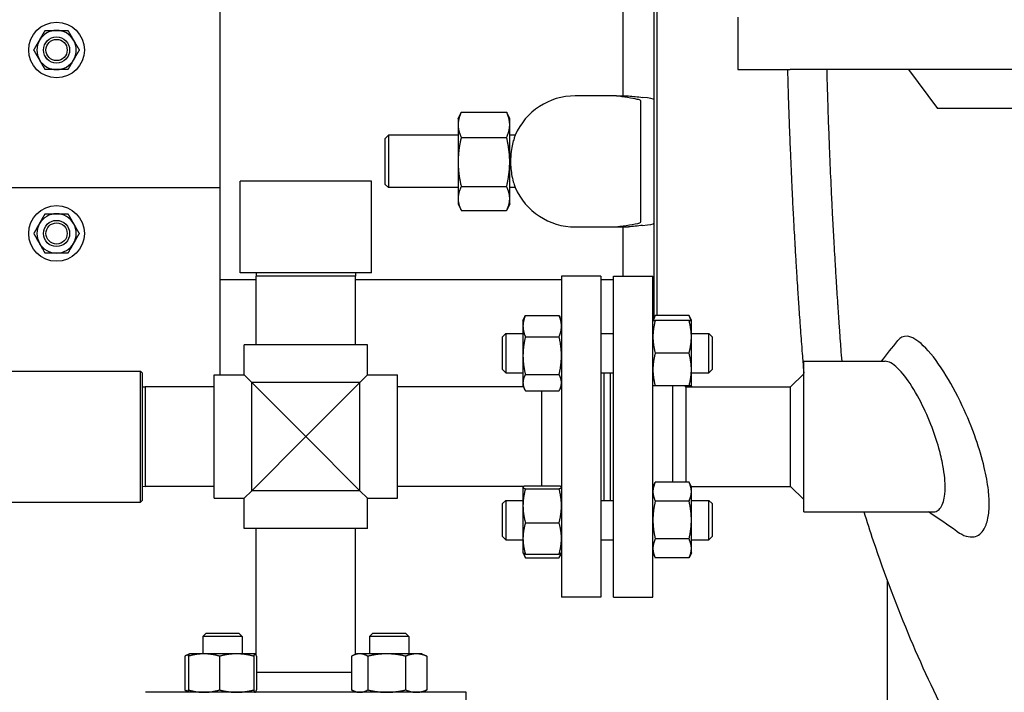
# Model space of a CAD drawing. Header units: inches. Extents: x 24 to 1128, y -69 to 748.
# Tile 319 of 656: x 460 to 479, y 604 to 617. Entities that reach past the tile are written whole.
import ezdxf

# ---------------------------------------------------------------- set-up
doc = ezdxf.new("R2010")
doc.units = ezdxf.units.IN
doc.header["$LTSCALE"] = 32
doc.header["$MEASUREMENT"] = 0
doc.layers.add('Dimension (ANSI)', color=7, linetype='Continuous', lineweight=25)
doc.layers.add('Visible (ANSI)', color=7, linetype='Continuous', lineweight=30)
doc.styles.add('Note Text (ANSI)', font='tahoma.ttf')
doc.dimstyles.new('SB Fraction-16 (ANSI)', dxfattribs={"dimscale": 32, "dimtxt": 0.125, "dimasz": 0.098425, "dimexe": 0.125, "dimexo": 0.0625, "dimgap": 0.031496, "dimtad": 0, "dimtih": 1, "dimtoh": 1, "dimdec": 4, "dimrnd": 1e-08, "dimzin": 0, "dimdsep": 46, "dimlunit": 5, "dimtxsty": 'Note Text (ANSI)', "dimcen": 0.09, "dimdle": 0.393701, "dimclrd": 256, "dimclre": 256, "dimclrt": 256, "dimadec": 0, "dimazin": 3, "dimtfac": 0.96, "dimtofl": 0, "dimtmove": 0, "dimatfit": 3, "dimfxl": 1, "dimfrac": 2, "dimtolj": 1, "dimtzin": 12, "dimlwd": -1, "dimlwe": -1, "dimarcsym": 0})

# ---------------------------------------------------------------- blocks, each defined once
blk = doc.blocks.new('*D18')
at = {"layer": 'Defpoints', "color": 0, "transparency": 16777216}
for p in [(489.281, 692.669), (340.619, 544.669), (489.281, 544.669)]:
    blk.add_point(p, dxfattribs=at)
at = {"layer": 'Dimension (ANSI)', "transparency": 16777216}
for p, q in [((487.281, 692.669), (336.619, 692.669)), ((340.619, 689.519), (340.619, 626.768)), ((340.619, 547.818), (340.619, 620.569)), ((487.281, 544.669), (336.619, 544.669))]:
    blk.add_line(p, q, dxfattribs=at)
for points in [[(340.094, 689.519), (341.144, 689.519), (340.619, 692.669)], [(340.094, 547.818), (341.144, 547.818), (340.619, 544.669)]]:
    blk.add_solid(points, dxfattribs=at)
at = {"layer": 'Dimension (ANSI)', "transparency": 16777216, "insert": (336.517, 625.76), "char_height": 4, "attachment_point": 1, "style": 'Note Text (ANSI)'}
blk.add_mtext('\\A1;148', dxfattribs=at)

msp = doc.modelspace()

# ---------------------------------------------------------------- linework, layer by layer
at = {"layer": 'Visible (ANSI)'}
for p, q in [((464.28063, 613.41853), (464.28063, 627.49303)), ((471.96813, 615.16853), (471.96813, 618.24853)), ((472.55226, 618.24854), (472.55226, 610.92259)), ((472.61476, 610.98121), (472.61476, 618.24854)), ((474.15563, 616.66853), (474.15563, 615.66853)), ((474.15563, 615.66853), (475.15563, 615.66853)), ((485.15563, 615.66853), (475.15563, 615.66853)), ((477.41324, 615.66853), (477.96153, 614.92925)), ((471.30226, 615.16853), (471.05226, 615.16853)), ((471.8392, 615.16853), (471.30226, 615.16853)), ((471.8392, 615.16853), (472.06551, 615.16853)), ((472.30226, 614.73152), (472.30226, 615.07148)), ((486.15563, 614.92925), (477.96153, 614.92925)), ((468.81826, 614.73103), (468.87363, 614.84978)), ((468.81826, 614.73103), (468.81826, 614.61681)), ((468.87687, 614.85664), (469.74365, 614.85664)), ((469.80226, 614.73103), (469.74688, 614.84978)), ((469.80226, 614.61681), (469.80226, 614.73103)), ((472.30226, 613.10554), (472.30226, 614.73152)), ((468.81826, 614.61681), (468.81826, 613.90792)), ((469.80226, 613.90792), (469.80226, 614.61681)), ((467.42726, 614.35603), (467.48976, 614.41853)), ((467.42726, 613.48103), (467.42726, 614.35603)), ((467.48976, 614.41853), (467.48976, 613.41853)), ((468.81826, 614.41853), (467.48976, 614.41853)), ((468.87687, 614.37698), (469.74365, 614.37698)), ((469.90661, 614.41853), (469.80226, 614.41853)), ((468.81826, 613.90792), (468.81826, 613.20964)), ((469.80226, 613.20964), (469.80226, 613.90792)), ((459.99154, 613.41853), (464.28063, 613.41853)), ((460.28063, 613.41853), (464.28063, 613.41853)), ((464.28063, 609.84403), (464.28063, 613.41853)), ((467.16201, 613.54353), (464.66201, 613.54353)), ((464.66201, 611.79353), (464.66201, 613.54353)), ((467.16201, 611.79353), (467.16201, 613.54353)), ((467.42726, 613.48103), (467.48976, 613.41853)), ((468.81826, 613.41853), (467.48976, 613.41853)), ((468.87687, 613.43887), (469.74365, 613.43887)), ((469.90661, 613.41853), (469.80226, 613.41853)), ((468.81826, 613.20964), (468.81826, 613.10603)), ((469.80226, 613.10603), (469.80226, 613.20964)), ((468.81826, 613.10603), (468.87363, 612.98727)), ((469.80226, 613.10603), (469.74688, 612.98727)), ((472.30226, 612.76558), (472.30226, 613.10554)), ((468.87687, 612.98042), (469.74365, 612.98042)), ((471.05226, 612.66853), (471.30226, 612.66853)), ((471.30226, 612.66853), (471.8392, 612.66853)), ((471.8392, 612.66853), (472.06551, 612.66853)), ((471.96813, 611.72853), (471.96813, 612.66853)), ((467.16201, 611.79353), (464.66201, 611.79353)), ((464.96365, 611.79353), (464.96201, 611.73103)), ((466.86201, 611.73103), (464.96201, 611.73103)), ((464.96201, 610.41853), (464.96201, 611.73103)), ((466.86037, 611.79353), (466.86201, 611.73103)), ((466.86201, 610.41853), (466.86201, 611.73103)), ((470.78951, 611.72853), (470.78951, 605.60853)), ((471.53951, 611.72853), (470.78951, 611.72853)), ((471.53951, 611.72853), (471.53951, 605.60853)), ((471.78451, 605.60853), (471.78451, 611.72853)), ((471.78451, 611.72853), (472.53451, 611.72853)), ((472.53451, 605.60853), (472.53451, 611.72853)), ((464.28063, 611.66853), (464.96201, 611.66853)), ((466.86201, 611.66853), (470.78951, 611.66853)), ((471.53951, 611.66853), (471.78451, 611.66853)), ((470.05551, 610.88452), (470.08754, 610.95321)), ((470.1006, 610.97919), (470.74443, 610.97919)), ((470.78951, 610.88452), (470.75748, 610.95321)), ((472.53451, 610.88452), (472.5796, 610.98121)), ((473.22343, 610.98121), (472.5796, 610.98121)), ((473.26851, 610.88452), (473.22343, 610.98121)), ((470.05551, 610.88452), (470.05551, 610.77591)), ((470.05551, 610.77591), (470.05551, 610.2128)), ((473.22343, 610.88452), (472.5796, 610.88452)), ((473.26851, 610.57202), (473.26851, 610.88452)), ((469.66451, 610.57202), (469.72701, 610.63452)), ((469.66451, 609.94702), (469.66451, 610.57202)), ((469.72701, 610.63452), (469.72701, 609.88452)), ((469.72701, 610.63452), (470.05551, 610.63452)), ((470.1006, 610.57264), (470.74443, 610.57264)), ((471.53951, 610.63452), (471.78451, 610.63452)), ((473.26851, 610.63452), (473.60201, 610.63452)), ((473.26851, 609.94702), (473.26851, 610.57202)), ((473.60201, 609.88452), (473.60201, 610.63452)), ((473.66451, 610.57202), (473.60201, 610.63452)), ((473.66451, 610.57202), (473.66451, 609.94702)), ((467.08751, 610.41853), (464.73651, 610.41853)), ((464.73651, 609.84403), (464.73651, 610.41853)), ((467.08751, 609.84403), (467.08751, 610.41853)), ((470.05551, 610.2128), (470.05551, 609.69641)), ((473.22343, 610.25952), (472.5796, 610.25952)), ((475.41201, 607.23103), (475.41201, 610.10603)), ((475.41201, 610.10603), (476.96394, 610.10603)), ((459.69326, 609.91853), (462.75576, 609.91853)), ((462.75576, 607.41853), (462.75576, 609.91853)), ((462.78701, 609.88728), (462.75576, 609.91853)), ((462.78701, 609.88728), (462.78701, 607.44978)), ((464.16201, 607.49303), (464.16201, 609.84403)), ((464.16201, 609.84403), (464.73651, 609.84403)), ((464.73651, 609.84403), (464.88001, 609.70053)), ((466.94401, 609.70053), (467.08751, 609.84403)), ((467.08751, 609.84403), (467.66201, 609.84403)), ((467.66201, 607.49303), (467.66201, 609.84403)), ((469.66451, 609.94702), (469.72701, 609.88452)), ((469.72701, 609.88452), (470.05551, 609.88452)), ((470.1006, 609.85297), (470.74443, 609.85297)), ((471.53951, 609.88452), (471.78451, 609.88452)), ((471.59951, 609.88452), (471.59951, 607.45254)), ((471.71951, 609.88452), (471.71951, 607.45254)), ((471.72451, 607.45254), (471.72451, 609.88452)), ((473.26851, 609.63452), (473.26851, 609.94702)), ((473.26851, 609.88452), (473.60201, 609.88452)), ((473.66451, 609.94702), (473.60201, 609.88452)), ((475.16201, 609.61853), (475.41201, 609.86853)), ((466.94401, 609.70053), (464.88001, 609.70053)), ((464.88001, 609.70053), (465.91201, 608.66853)), ((464.88001, 607.63653), (464.88001, 609.70053)), ((465.91201, 608.66853), (466.94401, 609.70053)), ((466.94401, 607.63653), (466.94401, 609.70053)), ((470.05551, 609.69641), (470.05551, 609.63452)), ((470.05551, 609.63452), (470.08754, 609.56583)), ((470.78951, 609.63452), (470.75748, 609.56583)), ((473.22343, 609.63452), (472.5796, 609.63452)), ((472.91451, 607.79923), (472.91451, 609.63452)), ((473.16451, 609.61853), (473.14852, 609.63452)), ((473.26851, 609.63452), (473.26106, 609.61853)), ((462.78701, 609.61689), (462.84951, 609.61853)), ((462.84951, 609.61853), (462.84951, 607.71853)), ((464.16201, 609.61853), (462.84951, 609.61853)), ((470.06297, 609.61853), (467.66201, 609.61853)), ((470.1006, 609.53985), (470.74443, 609.53985)), ((470.40951, 609.53985), (470.40951, 607.72776)), ((473.16451, 609.61853), (475.16201, 609.61853)), ((473.16451, 609.61853), (473.16451, 608.66853)), ((475.16201, 608.66853), (475.16201, 609.61853)), ((465.91201, 608.66853), (464.88001, 607.63653)), ((466.94401, 607.63653), (465.91201, 608.66853)), ((473.16451, 608.66853), (473.16451, 607.79923)), ((475.16201, 607.71853), (475.16201, 608.66853)), ((472.53451, 607.70254), (472.5796, 607.79923)), ((473.22343, 607.79923), (472.5796, 607.79923)), ((473.26851, 607.70254), (473.22343, 607.79923)), ((462.78701, 607.72017), (462.84951, 607.71853)), ((464.16201, 607.71853), (462.84951, 607.71853)), ((464.88001, 607.63653), (464.73651, 607.49303)), ((466.94401, 607.63653), (464.88001, 607.63653)), ((467.08751, 607.49303), (466.94401, 607.63653)), ((470.07581, 607.71853), (467.66201, 607.71853)), ((470.05551, 607.70254), (470.05633, 607.70429)), ((470.05551, 607.70254), (470.05551, 607.70079)), ((470.05551, 607.70079), (470.05551, 607.34871)), ((470.05633, 607.70429), (470.06297, 607.71853)), ((470.1006, 607.72776), (470.74443, 607.72776)), ((470.1006, 607.67382), (470.74443, 607.67382)), ((470.78951, 607.70254), (470.78869, 607.70429)), ((473.26106, 607.71853), (475.16201, 607.71853)), ((473.26851, 607.61881), (473.26851, 607.70254)), ((473.26851, 607.07754), (473.26851, 607.61881)), ((475.16201, 607.71853), (475.41201, 607.46853)), ((459.69326, 607.41853), (462.75576, 607.41853)), ((462.78701, 607.44978), (462.75576, 607.41853)), ((464.16201, 607.49303), (464.73651, 607.49303)), ((464.73651, 606.91853), (464.73651, 607.49303)), ((467.08751, 606.91853), (467.08751, 607.49303)), ((467.08751, 607.49303), (467.66201, 607.49303)), ((469.66451, 607.39004), (469.72701, 607.45254)), ((469.66451, 606.76504), (469.66451, 607.39004)), ((469.72701, 607.45254), (469.72701, 606.70254)), ((469.72701, 607.45254), (470.05551, 607.45254)), ((471.53951, 607.45254), (471.78451, 607.45254)), ((473.22343, 607.43838), (472.5796, 607.43838)), ((473.26851, 607.45254), (473.60201, 607.45254)), ((473.60201, 606.70254), (473.60201, 607.45254)), ((473.66451, 607.39004), (473.60201, 607.45254)), ((473.66451, 607.39004), (473.66451, 606.76504)), ((470.05551, 607.34871), (470.05551, 606.72546)), ((475.41201, 607.23103), (477.87331, 607.23103)), ((470.1006, 607.0236), (470.74443, 607.0236)), ((473.26851, 606.53627), (473.26851, 607.07754)), ((467.08751, 606.91853), (464.73651, 606.91853)), ((464.96201, 604.50473), (464.96201, 606.91853)), ((466.86201, 604.51757), (466.86201, 606.91853)), ((469.66451, 606.76504), (469.72701, 606.70254)), ((469.72701, 606.70254), (470.05551, 606.70254)), ((470.05551, 606.72546), (470.05551, 606.45254)), ((471.53951, 606.70254), (471.78451, 606.70254)), ((473.22343, 606.7167), (472.5796, 606.7167)), ((473.26851, 606.70254), (473.60201, 606.70254)), ((473.66451, 606.76504), (473.60201, 606.70254)), ((470.05551, 606.45254), (470.05633, 606.45079)), ((470.05633, 606.45079), (470.08754, 606.38385)), ((470.78869, 606.45079), (470.75748, 606.38385)), ((470.78951, 606.45254), (470.78869, 606.45079)), ((472.53451, 606.45254), (472.5796, 606.35585)), ((473.26851, 606.45254), (473.22343, 606.35585)), ((473.26851, 606.45254), (473.26851, 606.53627)), ((470.1006, 606.42732), (470.74443, 606.42732)), ((470.1006, 606.35787), (470.74443, 606.35787)), ((473.22343, 606.35585), (472.5796, 606.35585)), ((477.00877, 598.29353), (477.00877, 605.92502)), ((471.53951, 605.60853), (470.78951, 605.60853)), ((471.78451, 605.60853), (472.53451, 605.60853)), ((464.00852, 604.91603), (463.94602, 604.85353)), ((464.69602, 604.85353), (463.94602, 604.85353)), ((463.94602, 604.85353), (463.94602, 604.52503)), ((464.00852, 604.91603), (464.63352, 604.91603)), ((464.63352, 604.91603), (464.69602, 604.85353)), ((464.69602, 604.85353), (464.69602, 604.52503)), ((467.1905, 604.91603), (467.128, 604.85353)), ((467.878, 604.85353), (467.128, 604.85353)), ((467.128, 604.85353), (467.128, 604.52503)), ((467.1905, 604.91603), (467.8155, 604.91603)), ((467.8155, 604.91603), (467.878, 604.85353)), ((467.878, 604.85353), (467.878, 604.52503)), ((463.60135, 604.47994), (463.60135, 603.83612)), ((463.69427, 604.52421), (463.62733, 604.493)), ((463.6708, 604.47994), (463.6708, 603.83612)), ((463.69602, 604.52503), (463.69427, 604.52421)), ((463.96894, 604.52503), (463.69602, 604.52503)), ((464.59219, 604.52503), (463.96894, 604.52503)), ((464.26708, 604.47994), (464.26708, 603.83612)), ((464.94427, 604.52503), (464.59219, 604.52503)), ((464.9173, 604.47994), (464.9173, 603.83612)), ((464.94602, 604.52503), (464.94427, 604.52503)), ((464.94602, 604.52503), (464.94777, 604.52421)), ((464.94777, 604.52421), (464.96201, 604.51757)), ((464.97124, 604.47994), (464.97124, 603.83612)), ((466.78333, 604.47994), (466.78333, 603.83612)), ((466.878, 604.52503), (466.80931, 604.493)), ((466.93989, 604.52503), (466.878, 604.52503)), ((467.45629, 604.52503), (466.93989, 604.52503)), ((467.09645, 604.47994), (467.09645, 603.83612)), ((468.0194, 604.52503), (467.45629, 604.52503)), ((467.81612, 604.47994), (467.81612, 603.83612)), ((468.128, 604.52503), (468.0194, 604.52503)), ((468.128, 604.52503), (468.19669, 604.493)), ((468.22267, 604.47994), (468.22267, 603.83612)), ((466.78333, 604.17103), (464.97124, 604.17103)), ((463.69427, 603.79185), (463.62733, 603.82306)), ((466.878, 603.79103), (466.80931, 603.82306)), ((468.128, 603.79103), (468.19669, 603.82306)), ((468.97201, 603.79103), (462.85201, 603.79103)), ((463.69602, 603.79103), (463.69427, 603.79185)), ((464.94602, 603.79103), (464.94777, 603.79185)), ((468.97201, 603.04103), (468.97201, 603.79103))]:
    msp.add_line(p, q, dxfattribs=at)
for centre, radius in [((461.15563, 616.04353), 0.53125), ((461.15563, 616.04353), 0.25014), ((461.15563, 616.04353), 0.25), ((461.15563, 616.04353), 0.20281), ((461.15563, 612.54353), 0.53125), ((461.15563, 612.54353), 0.25014), ((461.15563, 612.54353), 0.25), ((461.15563, 612.54353), 0.20281)]:
    msp.add_circle(centre, radius, dxfattribs=at)
for centre, radius, start, end in [((461.15563, 616.04353), 0.375, 90, 150), ((461.15563, 616.04353), 0.375, 30, 90), ((461.15563, 616.04353), 0.375, 150, 210), ((461.15563, 616.04353), 0.375, 330, 30), ((461.15563, 616.04353), 0.375, 210, 270), ((461.15563, 616.04353), 0.375, 270, 330), ((471.05226, 613.91853), 1.25, 90, 156.421822), ((471.05226, 613.91853), 1.25, 203.578178, 270), ((461.15563, 612.54353), 0.375, 90, 150), ((461.15563, 612.54353), 0.375, 30, 90), ((461.15563, 612.54353), 0.375, 150, 210), ((461.15563, 612.54353), 0.375, 330, 30), ((461.15563, 612.54353), 0.375, 210, 270), ((461.15563, 612.54353), 0.375, 270, 330)]:
    msp.add_arc(centre, radius, start, end, dxfattribs=at)
for centre, major_axis, start_param, end_param in [((480.95226, 615.34843), (-9.65, 0), 0.40039701, 0.46748636), ((470.55226, 615.09733), (2, 0), 0, 0.46748636), ((480.95226, 612.48863), (9.65, 0), 2.67410629, 2.74119564), ((470.55226, 612.73973), (-2, 0), 2.67410629, 3.14159265)]:
    msp.add_ellipse(centre, major_axis=major_axis, ratio=0.04782887, start_param=start_param, end_param=end_param, dxfattribs=at)
for points, weights in [([(460.83087, 616.23103), (460.88111, 616.31805), (460.93913, 616.41853)], [1, 1.0379548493, 1]), ([(460.93913, 616.41853), (461.05515, 616.41853), (461.15563, 616.41853)], [1, 1.0379548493, 1]), ([(461.15563, 616.41853), (461.25611, 616.41853), (461.37214, 616.41853)], [1, 1.0379548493, 1]), ([(461.37214, 616.41853), (461.43015, 616.31805), (461.48039, 616.23103)], [1, 1.0379548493, 1]), ([(460.72262, 616.04353), (460.78063, 616.14401), (460.83087, 616.23103)], [1, 1.0379548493, 1]), ([(461.48039, 616.23103), (461.53063, 616.14401), (461.58865, 616.04353)], [1, 1.0379548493, 1]), ([(460.83087, 615.85603), (460.78063, 615.94305), (460.72262, 616.04353)], [1, 1.0379548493, 1]), ([(461.58865, 616.04353), (461.53063, 615.94305), (461.48039, 615.85603)], [1, 1.0379548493, 1]), ([(460.93913, 615.66853), (460.88111, 615.76901), (460.83087, 615.85603)], [1, 1.0379548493, 1]), ([(461.48039, 615.85603), (461.43015, 615.76901), (461.37214, 615.66853)], [1, 1.0379548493, 1]), ([(461.15563, 615.66853), (461.05515, 615.66853), (460.93913, 615.66853)], [1, 1.0379548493, 1]), ([(461.37214, 615.66853), (461.25611, 615.66853), (461.15563, 615.66853)], [1, 1.0379548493, 1]), ([(468.87687, 614.85664), (468.81826, 614.72812), (468.81826, 614.61681)], [1, 1.0379548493, 1]), ([(468.87363, 614.84978), (468.87523, 614.8532), (468.87687, 614.85664)], [1.00199608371, 1.00102576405, 1]), ([(469.80226, 614.61681), (469.80226, 614.72812), (469.74365, 614.85664)], [1, 1.0379548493, 1]), ([(469.74365, 614.85664), (469.74529, 614.8532), (469.74688, 614.84978)], [1, 1.00102576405, 1.00199608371]), ([(468.81826, 614.61681), (468.81826, 614.50551), (468.87687, 614.37698)], [1, 1.0379548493, 1]), ([(469.74365, 614.37698), (469.80226, 614.50551), (469.80226, 614.61681)], [1, 1.0379548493, 1]), ([(468.87687, 614.37698), (468.81826, 614.12561), (468.81826, 613.90792)], [1, 1.0379548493, 1]), ([(469.80226, 613.90792), (469.80226, 614.12561), (469.74365, 614.37698)], [1, 1.0379548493, 1]), ([(468.81826, 613.90792), (468.81826, 613.69023), (468.87687, 613.43887)], [1, 1.0379548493, 1]), ([(469.74365, 613.43887), (469.80226, 613.69023), (469.80226, 613.90792)], [1, 1.0379548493, 1]), ([(468.87687, 613.43887), (468.81826, 613.31602), (468.81826, 613.20964)], [1, 1.0379548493, 1]), ([(469.80226, 613.20964), (469.80226, 613.31602), (469.74365, 613.43887)], [1, 1.0379548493, 1]), ([(468.81826, 613.20964), (468.81826, 613.10326), (468.87687, 612.98042)], [1, 1.0379548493, 1]), ([(469.74365, 612.98042), (469.80226, 613.10326), (469.80226, 613.20964)], [1, 1.0379548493, 1]), ([(460.83087, 612.73103), (460.88111, 612.81805), (460.93913, 612.91853)], [1, 1.0379548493, 1]), ([(460.93913, 612.91853), (461.05515, 612.91853), (461.15563, 612.91853)], [1, 1.0379548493, 1]), ([(461.15563, 612.91853), (461.25611, 612.91853), (461.37214, 612.91853)], [1, 1.0379548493, 1]), ([(461.37214, 612.91853), (461.43015, 612.81805), (461.48039, 612.73103)], [1, 1.0379548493, 1]), ([(460.72262, 612.54353), (460.78063, 612.64401), (460.83087, 612.73103)], [1, 1.0379548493, 1]), ([(461.48039, 612.73103), (461.53063, 612.64401), (461.58865, 612.54353)], [1, 1.0379548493, 1]), ([(460.83087, 612.35603), (460.78063, 612.44305), (460.72262, 612.54353)], [1, 1.0379548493, 1]), ([(461.58865, 612.54353), (461.53063, 612.44305), (461.48039, 612.35603)], [1, 1.0379548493, 1]), ([(460.93913, 612.16853), (460.88111, 612.26901), (460.83087, 612.35603)], [1, 1.0379548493, 1]), ([(461.48039, 612.35603), (461.43015, 612.26901), (461.37214, 612.16853)], [1, 1.0379548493, 1]), ([(461.15563, 612.16853), (461.05515, 612.16853), (460.93913, 612.16853)], [1, 1.0379548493, 1]), ([(461.37214, 612.16853), (461.25611, 612.16853), (461.15563, 612.16853)], [1, 1.0379548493, 1]), ([(470.1006, 610.97919), (470.05551, 610.87025), (470.05551, 610.77591)], [1, 1.0379548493, 1]), ([(470.08754, 610.95321), (470.09348, 610.96594), (470.1006, 610.97919)], [1.00983612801, 1.00580630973, 1]), ([(470.74443, 610.97919), (470.75154, 610.96594), (470.75748, 610.95321)], [1, 1.00580630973, 1.00983612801]), ([(470.78951, 610.77591), (470.78951, 610.87025), (470.74443, 610.97919)], [1, 1.0379548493, 1]), ([(472.5796, 610.98121), (472.55583, 610.93023), (472.54479, 610.88452)], [1, 1.01965956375, 1.01895290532]), ([(473.25823, 610.88452), (473.2472, 610.93023), (473.22343, 610.98121)], [1.01895290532, 1.01965956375, 1]), ([(470.05551, 610.77591), (470.05551, 610.68157), (470.1006, 610.57264)], [1, 1.0379548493, 1]), ([(470.74443, 610.57264), (470.78951, 610.68157), (470.78951, 610.77591)], [1, 1.0379548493, 1]), ([(472.53451, 610.88452), (472.53451, 610.88452), (472.5796, 610.88452)], [1, 1.0379548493, 1]), ([(472.5796, 610.88452), (472.53451, 610.71705), (472.53451, 610.57202)], [1, 1.0379548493, 1]), ([(473.26851, 610.57202), (473.26851, 610.71705), (473.22343, 610.88452)], [1, 1.0379548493, 1]), ([(473.22343, 610.88452), (473.26851, 610.88452), (473.26851, 610.88452)], [1, 1.0379548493, 1]), ([(470.1006, 610.57264), (470.05551, 610.3798), (470.05551, 610.2128)], [1, 1.0379548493, 1]), ([(470.78951, 610.2128), (470.78951, 610.3798), (470.74443, 610.57264)], [1, 1.0379548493, 1]), ([(472.53451, 610.57202), (472.53451, 610.42699), (472.5796, 610.25952)], [1, 1.0379548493, 1]), ([(473.22343, 610.25952), (473.26851, 610.42699), (473.26851, 610.57202)], [1, 1.0379548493, 1]), ([(470.05551, 610.2128), (470.05551, 610.0458), (470.1006, 609.85297)], [1, 1.0379548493, 1]), ([(470.74443, 609.85297), (470.78951, 610.0458), (470.78951, 610.2128)], [1, 1.0379548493, 1]), ([(472.5796, 610.25952), (472.53451, 610.09205), (472.53451, 609.94702)], [1, 1.0379548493, 1]), ([(473.26851, 609.94702), (473.26851, 610.09205), (473.22343, 610.25952)], [1, 1.0379548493, 1]), ([(470.1006, 609.85297), (470.05551, 609.76907), (470.05551, 609.69641)], [1, 1.0379548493, 1]), ([(470.78951, 609.69641), (470.78951, 609.76907), (470.74443, 609.85297)], [1, 1.0379548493, 1]), ([(472.53451, 609.94702), (472.53451, 609.80199), (472.5796, 609.63452)], [1, 1.0379548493, 1]), ([(473.22343, 609.63452), (473.26851, 609.80199), (473.26851, 609.94702)], [1, 1.0379548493, 1]), ([(470.05551, 609.69641), (470.05551, 609.62375), (470.1006, 609.53985)], [1, 1.0379548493, 1]), ([(470.74443, 609.53985), (470.78951, 609.62375), (470.78951, 609.69641)], [1, 1.0379548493, 1]), ([(472.5796, 609.63452), (472.53451, 609.63452), (472.53451, 609.63452)], [1, 1.0379548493, 1]), ([(473.26851, 609.63452), (473.26851, 609.63452), (473.22343, 609.63452)], [1, 1.0379548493, 1]), ([(473.25403, 609.61853), (473.25631, 609.62658), (473.25823, 609.63452)], [1.01858442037, 1.01907558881, 1.01895290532]), ([(472.5796, 607.79923), (472.53451, 607.70254), (472.53451, 607.61881)], [1, 1.0379548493, 1]), ([(473.26851, 607.61881), (473.26851, 607.70254), (473.22343, 607.79923)], [1, 1.0379548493, 1]), ([(470.1006, 607.72776), (470.05551, 607.71331), (470.05551, 607.70079)], [1, 1.0379548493, 1]), ([(470.05551, 607.70079), (470.05551, 607.68827), (470.1006, 607.67382)], [1, 1.0379548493, 1]), ([(470.1006, 607.67382), (470.05551, 607.49959), (470.05551, 607.34871)], [1, 1.0379548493, 1]), ([(470.07322, 607.71853), (470.07303, 607.71783), (470.07284, 607.71714)], [1.01764945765, 1.01771792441, 1.0177828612]), ([(470.78951, 607.70079), (470.78951, 607.71331), (470.74443, 607.72776)], [1, 1.0379548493, 1]), ([(470.74443, 607.67382), (470.78951, 607.68827), (470.78951, 607.70079)], [1, 1.0379548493, 1]), ([(470.78951, 607.34871), (470.78951, 607.49959), (470.74443, 607.67382)], [1, 1.0379548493, 1]), ([(472.53451, 607.61881), (472.53451, 607.53507), (472.5796, 607.43838)], [1, 1.0379548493, 1]), ([(473.22343, 607.43838), (473.26851, 607.53507), (473.26851, 607.61881)], [1, 1.0379548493, 1]), ([(472.5796, 607.43838), (472.53451, 607.24501), (472.53451, 607.07754)], [1, 1.0379548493, 1]), ([(473.26851, 607.07754), (473.26851, 607.24501), (473.22343, 607.43838)], [1, 1.0379548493, 1]), ([(470.05551, 607.34871), (470.05551, 607.19782), (470.1006, 607.0236)], [1, 1.0379548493, 1]), ([(470.74443, 607.0236), (470.78951, 607.19782), (470.78951, 607.34871)], [1, 1.0379548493, 1]), ([(470.1006, 607.0236), (470.05551, 606.86382), (470.05551, 606.72546)], [1, 1.0379548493, 1]), ([(470.78951, 606.72546), (470.78951, 606.86382), (470.74443, 607.0236)], [1, 1.0379548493, 1]), ([(472.53451, 607.07754), (472.53451, 606.91007), (472.5796, 606.7167)], [1, 1.0379548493, 1]), ([(473.22343, 606.7167), (473.26851, 606.91007), (473.26851, 607.07754)], [1, 1.0379548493, 1]), ([(470.05551, 606.72546), (470.05551, 606.58709), (470.1006, 606.42732)], [1, 1.0379548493, 1]), ([(470.74443, 606.42732), (470.78951, 606.58709), (470.78951, 606.72546)], [1, 1.0379548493, 1]), ([(472.5796, 606.7167), (472.53451, 606.62001), (472.53451, 606.53627)], [1, 1.0379548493, 1]), ([(473.26851, 606.53627), (473.26851, 606.62001), (473.22343, 606.7167)], [1, 1.0379548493, 1]), ([(470.1006, 606.42732), (470.06142, 606.43988), (470.05633, 606.45079)], [1, 1.03282122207, 1.00887854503]), ([(470.06579, 606.44177), (470.07683, 606.40211), (470.1006, 606.35787)], [1.01895290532, 1.01965956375, 1]), ([(470.78869, 606.45079), (470.78361, 606.43988), (470.74443, 606.42732)], [1.00887854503, 1.03282122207, 1]), ([(470.74443, 606.35787), (470.7682, 606.40211), (470.77923, 606.44177)], [1, 1.01965956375, 1.01895290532]), ([(472.53451, 606.53627), (472.53451, 606.45254), (472.5796, 606.35585)], [1, 1.0379548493, 1]), ([(473.22343, 606.35585), (473.26851, 606.45254), (473.26851, 606.53627)], [1, 1.0379548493, 1]), ([(463.68525, 604.51475), (463.64559, 604.50372), (463.60135, 604.47994)], [1.01895290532, 1.01965956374, 1]), ([(463.96894, 604.52503), (463.83057, 604.52503), (463.6708, 604.47994)], [1, 1.0379548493, 1]), ([(463.6708, 604.47994), (463.68336, 604.51913), (463.69427, 604.52421)], [1, 1.03282122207, 1.00887854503]), ([(464.26708, 604.47994), (464.10731, 604.52503), (463.96894, 604.52503)], [1, 1.0379548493, 1]), ([(464.59219, 604.52503), (464.4413, 604.52503), (464.26708, 604.47994)], [1, 1.0379548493, 1]), ([(464.9173, 604.47994), (464.74307, 604.52503), (464.59219, 604.52503)], [1, 1.0379548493, 1]), ([(464.94427, 604.52503), (464.93176, 604.52503), (464.9173, 604.47994)], [1, 1.0379548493, 1]), ([(464.97124, 604.47994), (464.95679, 604.52503), (464.94427, 604.52503)], [1, 1.0379548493, 1]), ([(464.96201, 604.50732), (464.96132, 604.50751), (464.96062, 604.5077)], [1.01764945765, 1.01771792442, 1.0177828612]), ([(466.93989, 604.52503), (466.86723, 604.52503), (466.78333, 604.47994)], [1, 1.0379548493, 1]), ([(467.09645, 604.47994), (467.01255, 604.52503), (466.93989, 604.52503)], [1, 1.0379548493, 1]), ([(467.45629, 604.52503), (467.28929, 604.52503), (467.09645, 604.47994)], [1, 1.0379548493, 1]), ([(467.81612, 604.47994), (467.62329, 604.52503), (467.45629, 604.52503)], [1, 1.0379548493, 1]), ([(468.0194, 604.52503), (467.92506, 604.52503), (467.81612, 604.47994)], [1, 1.0379548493, 1]), ([(468.22267, 604.47994), (468.11374, 604.52503), (468.0194, 604.52503)], [1, 1.0379548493, 1]), ([(468.19669, 604.493), (468.20943, 604.48706), (468.22267, 604.47994)], [1.00983612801, 1.00580630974, 1]), ([(463.60135, 603.83612), (463.64559, 603.81234), (463.68525, 603.80131)], [1, 1.01965956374, 1.01895290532]), ([(463.6708, 603.83612), (463.83057, 603.79103), (463.96894, 603.79103)], [1, 1.0379548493, 1]), ([(463.69427, 603.79185), (463.68336, 603.79693), (463.6708, 603.83612)], [1.00887854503, 1.03282122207, 1]), ([(463.96894, 603.79103), (464.10731, 603.79103), (464.26708, 603.83612)], [1, 1.0379548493, 1]), ([(464.26708, 603.83612), (464.4413, 603.79103), (464.59219, 603.79103)], [1, 1.0379548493, 1]), ([(464.59219, 603.79103), (464.74307, 603.79103), (464.9173, 603.83612)], [1, 1.0379548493, 1]), ([(464.9173, 603.83612), (464.93176, 603.79103), (464.94427, 603.79103)], [1, 1.0379548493, 1]), ([(464.94427, 603.79103), (464.95679, 603.79103), (464.97124, 603.83612)], [1, 1.0379548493, 1]), ([(466.78333, 603.83612), (466.86723, 603.79103), (466.93989, 603.79103)], [1, 1.0379548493, 1]), ([(466.93989, 603.79103), (467.01255, 603.79103), (467.09645, 603.83612)], [1, 1.0379548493, 1]), ([(467.09645, 603.83612), (467.28929, 603.79103), (467.45629, 603.79103)], [1, 1.0379548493, 1]), ([(467.45629, 603.79103), (467.62329, 603.79103), (467.81612, 603.83612)], [1, 1.0379548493, 1]), ([(467.81612, 603.83612), (467.92506, 603.79103), (468.0194, 603.79103)], [1, 1.0379548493, 1]), ([(468.0194, 603.79103), (468.11374, 603.79103), (468.22267, 603.83612)], [1, 1.0379548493, 1]), ([(468.22267, 603.83612), (468.20943, 603.829), (468.19669, 603.82306)], [1, 1.00580630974, 1.00983612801])]:
    msp.add_rational_spline(points, weights, degree=2, dxfattribs=at)
for points, knots in [([(475.1015, 615.66855), (475.10332, 615.60136), (475.1052, 615.53434), (475.10713, 615.46749), (475.10732, 615.46082), (475.10751, 615.45416), (475.10771, 615.44749), (475.10778, 615.44497), (475.10785, 615.44245), (475.10793, 615.43993), (475.1109, 615.33793), (475.11401, 615.23631), (475.11724, 615.13512), (475.11747, 615.12787), (475.1177, 615.12062), (475.11793, 615.11338), (475.12302, 614.95496), (475.12842, 614.79763), (475.1341, 614.64161), (475.13603, 614.5887), (475.13799, 614.53592), (475.13998, 614.48328), (475.14031, 614.47472), (475.14063, 614.46616), (475.14096, 614.45761), (475.1447, 614.35942), (475.14855, 614.26173), (475.15251, 614.16459), (475.15288, 614.15553), (475.15325, 614.14648), (475.15362, 614.13743), (475.16185, 613.93686), (475.17053, 613.73872), (475.1796, 613.54361), (475.18005, 613.53393), (475.1805, 613.52426), (475.18095, 613.51459), (475.18523, 613.42306), (475.18959, 613.3322), (475.19403, 613.24209), (475.19452, 613.23219), (475.19501, 613.22231), (475.19549, 613.21243), (475.20258, 613.06939), (475.20985, 612.92823), (475.21728, 612.7892), (475.21961, 612.74556), (475.22196, 612.70211), (475.22432, 612.65884), (475.22488, 612.64853), (475.22545, 612.63823), (475.22601, 612.62794), (475.23063, 612.54382), (475.23531, 612.46045), (475.24003, 612.37786), (475.24062, 612.36755), (475.24121, 612.35725), (475.24181, 612.34696), (475.2435, 612.31754), (475.2452, 612.28823), (475.2469, 612.25902), (475.25324, 612.1503), (475.25966, 612.04303), (475.26614, 611.93737), (475.26856, 611.89788), (475.27099, 611.85861), (475.27343, 611.81958), (475.27405, 611.80959), (475.27468, 611.79961), (475.2753, 611.78965), (475.2805, 611.70678), (475.28572, 611.62497), (475.29096, 611.54431), (475.2916, 611.53447), (475.29224, 611.52465), (475.29288, 611.51484), (475.30095, 611.39113), (475.30906, 611.27022), (475.31714, 611.15249), (475.3201, 611.10938), (475.32306, 611.06666), (475.32601, 611.02435), (475.32668, 611.01473), (475.32735, 611.00513), (475.32803, 610.99555), (475.33314, 610.92262), (475.33824, 610.85091), (475.34332, 610.78051), (475.34398, 610.77139), (475.34463, 610.76229), (475.34529, 610.75322), (475.35602, 610.60507), (475.36662, 610.46281), (475.37698, 610.32722), (475.37757, 610.31951), (475.37816, 610.31182), (475.37875, 610.30415), (475.3836, 610.24079), (475.3884, 610.17891), (475.39312, 610.11859), (475.39368, 610.11147), (475.39424, 610.10438), (475.39479, 610.09731), (475.40065, 610.02272), (475.4064, 609.95056), (475.41201, 609.88094)], [0.01702005, 0.01702005, 0.01702005, 0.01702005, 0.020643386, 0.020643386, 0.020643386, 0.021004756, 0.021004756, 0.021004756, 0.021141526, 0.021141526, 0.021141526, 0.026673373, 0.026673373, 0.026673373, 0.027069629, 0.027069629, 0.027069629, 0.035735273, 0.035735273, 0.035735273, 0.038673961, 0.038673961, 0.038673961, 0.039151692, 0.039151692, 0.039151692, 0.044637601, 0.044637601, 0.044637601, 0.045149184, 0.045149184, 0.045149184, 0.056488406, 0.056488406, 0.056488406, 0.057051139, 0.057051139, 0.057051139, 0.062378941, 0.062378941, 0.062378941, 0.06296397, 0.06296397, 0.06296397, 0.071436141, 0.071436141, 0.071436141, 0.074095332, 0.074095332, 0.074095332, 0.0747292, 0.0747292, 0.0747292, 0.079909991, 0.079909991, 0.079909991, 0.080556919, 0.080556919, 0.080556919, 0.082406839, 0.082406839, 0.082406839, 0.089291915, 0.089291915, 0.089291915, 0.091865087, 0.091865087, 0.091865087, 0.092523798, 0.092523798, 0.092523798, 0.098004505, 0.098004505, 0.098004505, 0.098673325, 0.098673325, 0.098673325, 0.107108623, 0.107108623, 0.107108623, 0.110196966, 0.110196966, 0.110196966, 0.110898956, 0.110898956, 0.110898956, 0.116244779, 0.116244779, 0.116244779, 0.116937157, 0.116937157, 0.116937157, 0.128240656, 0.128240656, 0.128240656, 0.128883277, 0.128883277, 0.128883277, 0.134195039, 0.134195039, 0.134195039, 0.134821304, 0.134821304, 0.134821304, 0.141429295, 0.141429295, 0.141429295, 0.141429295]), ([(475.84974, 615.66853), (475.85275, 615.55551), (475.85592, 615.44287), (475.85924, 615.33065), (475.85945, 615.32368), (475.85965, 615.3167), (475.85986, 615.30973), (475.85994, 615.30709), (475.86002, 615.30445), (475.8601, 615.30181), (475.86329, 615.19511), (475.86661, 615.0888), (475.87008, 614.98294), (475.87033, 614.97536), (475.87057, 614.96778), (475.87082, 614.9602), (475.87628, 614.79449), (475.88207, 614.6299), (475.88816, 614.46666), (475.89023, 614.4113), (475.89233, 614.35604), (475.89447, 614.30089), (475.89482, 614.29192), (475.89517, 614.28296), (475.89552, 614.274), (475.89954, 614.17112), (475.90368, 614.06863), (475.90795, 613.96663), (475.90834, 613.95712), (475.90874, 613.94761), (475.90914, 613.93811), (475.918, 613.72746), (475.92738, 613.51894), (475.93718, 613.31331), (475.93767, 613.3031), (475.93815, 613.29291), (475.93864, 613.28272), (475.94327, 613.18624), (475.94799, 613.0904), (475.9528, 612.9953), (475.95333, 612.98485), (475.95386, 612.97442), (475.95439, 612.96399), (475.96206, 612.81302), (475.96995, 612.66391), (475.97801, 612.51703), (475.98054, 612.47092), (475.98309, 612.42497), (475.98566, 612.37918), (475.98627, 612.36826), (475.98688, 612.35735), (475.9875, 612.34646), (475.99252, 612.25739), (475.99762, 612.16894), (476.00278, 612.08123), (476.00342, 612.07028), (476.00407, 612.05934), (476.00471, 612.04841), (476.00656, 612.01715), (476.00842, 611.98599), (476.01028, 611.95493), (476.01721, 611.83933), (476.02424, 611.72511), (476.03134, 611.6125), (476.034, 611.57042), (476.03666, 611.52856), (476.03933, 611.48694), (476.04002, 611.47629), (476.0407, 611.46565), (476.04139, 611.45503), (476.04709, 611.36664), (476.05282, 611.27935), (476.05858, 611.19326), (476.05928, 611.18275), (476.05999, 611.17226), (476.06069, 611.1618), (476.06956, 611.02975), (476.07847, 610.9006), (476.08737, 610.77473), (476.09063, 610.72864), (476.09389, 610.68289), (476.09716, 610.63748), (476.0979, 610.62716), (476.09865, 610.61686), (476.09939, 610.60658), (476.10505, 610.52827), (476.11071, 610.45104), (476.11636, 610.37502), (476.11709, 610.36517), (476.11782, 610.35535), (476.11856, 610.34554), (476.12463, 610.26416), (476.13068, 610.18427), (476.13669, 610.10605)], [0.014829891, 0.014829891, 0.014829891, 0.014829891, 0.020643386, 0.020643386, 0.020643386, 0.021004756, 0.021004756, 0.021004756, 0.021141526, 0.021141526, 0.021141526, 0.026673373, 0.026673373, 0.026673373, 0.027069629, 0.027069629, 0.027069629, 0.035735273, 0.035735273, 0.035735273, 0.038673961, 0.038673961, 0.038673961, 0.039151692, 0.039151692, 0.039151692, 0.044637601, 0.044637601, 0.044637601, 0.045149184, 0.045149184, 0.045149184, 0.056488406, 0.056488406, 0.056488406, 0.057051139, 0.057051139, 0.057051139, 0.062378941, 0.062378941, 0.062378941, 0.06296397, 0.06296397, 0.06296397, 0.071436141, 0.071436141, 0.071436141, 0.074095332, 0.074095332, 0.074095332, 0.0747292, 0.0747292, 0.0747292, 0.079909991, 0.079909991, 0.079909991, 0.080556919, 0.080556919, 0.080556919, 0.082406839, 0.082406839, 0.082406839, 0.089291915, 0.089291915, 0.089291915, 0.091865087, 0.091865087, 0.091865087, 0.092523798, 0.092523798, 0.092523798, 0.098004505, 0.098004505, 0.098004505, 0.098673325, 0.098673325, 0.098673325, 0.107108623, 0.107108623, 0.107108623, 0.110196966, 0.110196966, 0.110196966, 0.110898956, 0.110898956, 0.110898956, 0.116244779, 0.116244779, 0.116244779, 0.116937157, 0.116937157, 0.116937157, 0.12268416, 0.12268416, 0.12268416, 0.12268416]), ([(472.3004, 615.07999), (472.29372, 615.08755), (472.26957, 615.09511), (472.14328, 615.12338), (471.96839, 615.14539), (471.8392, 615.16853)], [0.22095062, 0.22095062, 0.22095062, 0.22095062, 1.4278888, 1.4278888, 4.83429221, 4.83429221, 4.83429221, 4.83429221]), ([(469.90661, 614.41853), (469.90661, 614.41853), (469.90403, 614.41173), (469.89414, 614.38381), (469.88651, 614.36156), (469.86854, 614.30128), (469.85814, 614.26233), (469.83918, 614.17127), (469.83079, 614.11934), (469.82264, 614.03665), (469.82066, 614.00887), (469.81863, 613.96061), (469.8182, 613.94039), (469.81815, 613.9003), (469.81853, 613.88048), (469.82036, 613.83351), (469.82217, 613.80661), (469.82951, 613.7284), (469.83692, 613.67953), (469.85605, 613.58227), (469.86817, 613.5367), (469.88951, 613.46576), (469.89848, 613.44081), (469.90541, 613.42172), (469.90658, 613.41852), (469.90659, 613.41852)], [-8.06285876, -8.06285876, -8.06285876, -8.06285876, -7.69970356, -7.69970356, -7.3009728, -7.3009728, -6.86791992, -6.86791992, -6.42313067, -6.42313067, -6.20646758, -6.20646758, -6.05214122, -6.05214122, -5.9009195, -5.9009195, -5.6915643, -5.6915643, -5.27828854, -5.27828854, -4.78026163, -4.78026163, -4.28262045, -4.28262045, -4.03199162, -4.03199162, -4.03199162, -4.03199162]), ([(471.8392, 612.66853), (471.86085, 612.67241), (471.88386, 612.67627), (471.98539, 612.69267), (472.0699, 612.7048), (472.22283, 612.73024), (472.28868, 612.74379), (472.3004, 612.75707)], [17.24883005, 17.24883005, 17.24883005, 17.24883005, 17.85490991, 17.85490991, 19.83059007, 19.83059007, 22.11128903, 22.11128903, 22.11128903, 22.11128903]), ([(478.33587, 606.86007), (478.33737, 606.85902), (478.33887, 606.85797), (478.45776, 606.77551), (478.56888, 606.74053), (478.74111, 606.77393), (478.80689, 606.82341), (478.89132, 606.97061), (478.91757, 607.04984), (478.94012, 607.18718), (478.94493, 607.23114), (478.94972, 607.31029), (478.95072, 607.344), (478.95079, 607.41361), (478.94987, 607.44944), (478.94535, 607.53864), (478.9408, 607.59295), (478.91883, 607.78549), (478.89247, 607.93083), (478.81474, 608.25928), (478.76031, 608.44183), (478.62081, 608.84144), (478.53253, 609.05565), (478.32626, 609.49544), (478.20648, 609.71455), (477.95214, 610.11377), (477.8183, 610.28511), (477.57941, 610.51135), (477.47408, 610.57382), (477.31352, 610.58825), (477.25335, 610.5618), (477.20569, 610.50085)], [4.46004135, 4.46004135, 4.46004135, 4.46004135, 4.48714508, 4.48714508, 6.60454899, 6.60454899, 8.30932469, 8.30932469, 9.52909102, 9.52909102, 10.04894312, 10.04894312, 10.40994295, 10.40994295, 10.76861625, 10.76861625, 11.27712163, 11.27712163, 12.51452198, 12.51452198, 13.97857376, 13.97857376, 15.74537252, 15.74537252, 17.83627923, 17.83627923, 20.16975112, 20.16975112, 22.30078883, 22.30078883, 23.9513372, 23.9513372, 23.9513372, 23.9513372]), ([(477.87332, 607.23102), (477.90313, 607.23102), (477.93105, 607.23786), (478.00996, 607.28115), (478.05204, 607.34125), (478.09054, 607.4724), (478.09923, 607.51823), (478.10779, 607.59956), (478.10981, 607.63147), (478.11138, 607.69431), (478.11121, 607.72478), (478.10887, 607.79488), (478.10626, 607.83496), (478.09508, 607.95339), (478.08339, 608.03459), (478.04782, 608.22479), (478.02179, 608.33442), (477.9479, 608.59731), (477.89606, 608.74976), (477.76991, 609.07134), (477.69386, 609.2368), (477.52407, 609.55755), (477.42996, 609.70661), (477.24529, 609.94367), (477.15559, 610.02955), (477.03525, 610.09489), (476.998, 610.10604), (476.96394, 610.10604)], [4.18843181, 4.18843181, 4.18843181, 4.18843181, 4.84849926, 4.84849926, 6.22646338, 6.22646338, 6.83465879, 6.83465879, 7.19298002, 7.19298002, 7.5053067, 7.5053067, 7.88615499, 7.88615499, 8.59272745, 8.59272745, 9.48146272, 9.48146272, 10.70105761, 10.70105761, 12.14523317, 12.14523317, 13.8031891, 13.8031891, 15.48996146, 15.48996146, 16.32309386, 16.32309386, 16.32309386, 16.32309386]), ([(486.15563, 596.91853), (485.51666, 596.91853), (484.87808, 597.02141), (483.5845, 597.43824), (482.93226, 597.76728), (481.54498, 598.72346), (480.82384, 599.40082), (479.46558, 601.03966), (478.83116, 602.00908), (477.68841, 604.18047), (477.18018, 605.38254), (476.68179, 606.85836), (476.62122, 607.04383), (476.56212, 607.23103)], [0, 0, 0, 0, 0.15974213, 0.15974213, 0.33187701, 0.33187701, 0.5428347, 0.5428347, 0.759799, 0.759799, 0.9767633, 0.9767633, 1.00760099, 1.00760099, 1.00760099, 1.00760099])]:
    msp.add_open_spline(points, degree=3, knots=knots, dxfattribs=at)
for points in [[(472.30226, 615.07148), (472.30226, 615.0757), (472.30168, 615.07853), (472.3004, 615.07999)], [(472.3004, 612.75707), (472.30168, 612.75852), (472.30226, 612.76136), (472.30226, 612.76558)], [(476.89484, 610.10603), (476.99862, 610.2369), (477.10225, 610.36859), (477.20569, 610.50085)], [(478.33587, 606.86007), (478.15697, 606.9858), (477.97673, 607.11031), (477.79479, 607.23103)]]:
    msp.add_open_spline(points, degree=3, dxfattribs=at)

# ---------------------------------------------------------------- dimensions: what is measured, and where the dimension line sits
at = {"layer": 'Dimension (ANSI)'}
dim = msp.add_linear_dim(base=(340.61922, 544.66853), p1=(489.28063, 692.66853), p2=(489.28063, 544.66853), angle=90, dimstyle='SB Fraction-16 (ANSI)', override={"dimgap": 0.031496, "dimdec": 4, "dimtol": 0, "dimlim": 0, "dimtp": 0, "dimtm": 0, "dimtdec": 2, "dimatfit": 1}, dxfattribs=at)
dim.commit()
dim.dimension.update_dxf_attribs({"geometry": '*D18', "text_midpoint": (340.61922, 623.66853), "dimtype": 160})

doc.saveas('drawing.dxf')
